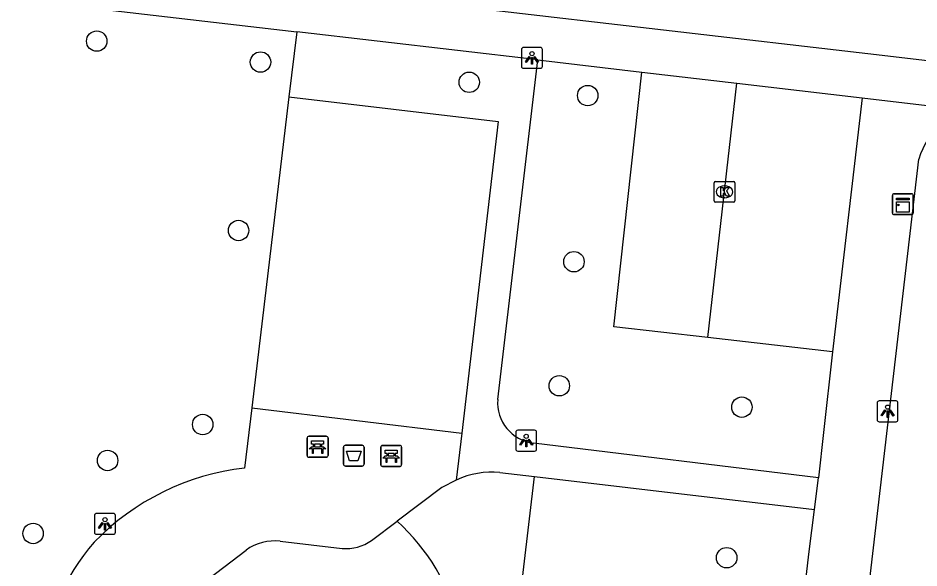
# Model space of a CAD drawing. Extents: x 161243 to 161752, y 384138 to 384885.
# Drawn here: x 161408.13 to 161451.22, y 384469.29 to 384495.59 of the extents above; entities that cross this region are included whole.
import ezdxf

# ---------------------------------------------------------------- set-up
doc = ezdxf.new("R2010")
doc.units = 0
for name, color, linetype in [('IMGEO_Afvalbak', 7, 'Continuous'), ('IMGEO_Bank', 7, 'Continuous'), ('IMGEO_Boom', 7, 'Continuous'), ('IMGEO_Groenvoorziening', 7, 'Continuous'), ('IMGEO_Kast', 7, 'Continuous'), ('IMGEO_Kolk', 7, 'Continuous'), ('IMGEO_Lichtpunt', 7, 'Continuous'), ('IMGEO_Parkeervlak_open', 7, 'Continuous'), ('IMGEO_Rijbaan_lokaal_open', 7, 'Continuous'), ('IMGEO_Voetpad_open', 7, 'Continuous')]:
    doc.layers.add(name, color=color, linetype=linetype)

msp = doc.modelspace()

# ---------------------------------------------------------------- linework, layer by layer
at = {"layer": 'IMGEO_Afvalbak'}
for p, q in [((161423.696, 384474.263), (161423.696, 384475.063)), ((161423.696, 384475.063), (161423.696, 384474.263)), ((161423.796, 384475.163), (161424.586, 384475.163)), ((161424.586, 384475.163), (161423.796, 384475.163)), ((161424.686, 384475.063), (161424.686, 384474.263)), ((161424.686, 384474.263), (161424.686, 384475.063)), ((161424.586, 384474.163), (161423.796, 384474.163)), ((161423.796, 384474.163), (161424.586, 384474.163))]:
    msp.add_line(p, q, dxfattribs=at)
msp.add_lwpolyline([(161423.839, 384474.877), (161424.543, 384474.877), (161424.394, 384474.407), (161423.988, 384474.407), (161423.839, 384474.877)], dxfattribs=at)
for centre, start, end in [((161423.796, 384475.063), 90, 180), ((161423.796, 384475.063), 90, 180), ((161424.586, 384475.063), 0, 90), ((161424.586, 384475.063), 360, 90), ((161423.796, 384474.263), 180, 270), ((161423.796, 384474.263), 180, 270), ((161424.586, 384474.263), 270, 0), ((161424.586, 384474.263), 270, 0)]:
    msp.add_arc(centre, 0.1, start, end, dxfattribs=at)
at = {"layer": 'IMGEO_Bank'}
for p, q in [((161421.96, 384474.663), (161421.96, 384475.504)), ((161421.96, 384475.504), (161421.96, 384474.663)), ((161422.035, 384475.588), (161422.876, 384475.588)), ((161422.876, 384475.588), (161422.035, 384475.588)), ((161422.96, 384475.513), (161422.96, 384474.672)), ((161422.96, 384474.672), (161422.96, 384475.513)), ((161422.657, 384474.986), (161422.264, 384474.986)), ((161422.269, 384475.094), (161422.269, 384475.2)), ((161422.313, 384475.2), (161422.313, 384475.094)), ((161422.601, 384475.206), (161422.319, 384475.206)), ((161422.319, 384475.088), (161422.601, 384475.088)), ((161422.607, 384475.094), (161422.607, 384475.2)), ((161422.651, 384475.2), (161422.651, 384475.094)), ((161425.482, 384474.225), (161425.482, 384475.066)), ((161425.482, 384475.066), (161425.482, 384474.225)), ((161425.557, 384475.15), (161426.398, 384475.15)), ((161426.398, 384475.15), (161425.557, 384475.15)), ((161426.482, 384475.075), (161426.482, 384474.234)), ((161426.482, 384474.234), (161426.482, 384475.075)), ((161422.885, 384474.588), (161422.044, 384474.588)), ((161422.044, 384474.588), (161422.885, 384474.588)), ((161426.179, 384474.548), (161425.786, 384474.548)), ((161425.791, 384474.656), (161425.791, 384474.762)), ((161425.835, 384474.762), (161425.835, 384474.656)), ((161426.123, 384474.768), (161425.841, 384474.768)), ((161425.841, 384474.65), (161426.123, 384474.65)), ((161426.129, 384474.656), (161426.129, 384474.762)), ((161426.173, 384474.762), (161426.173, 384474.656)), ((161426.407, 384474.15), (161425.566, 384474.15)), ((161425.566, 384474.15), (161426.407, 384474.15))]:
    msp.add_line(p, q, dxfattribs=at)
for points in [[(161422.263, 384475.206), (161422.177, 384475.206), (161422.177, 384475.367), (161422.74, 384475.367), (161422.74, 384475.206), (161422.657, 384475.206)], [(161422.207, 384474.986), (161422.065, 384474.986), (161422.177, 384475.088), (161422.263, 384475.088)], [(161422.257, 384474.979), (161422.257, 384474.772), (161422.214, 384474.772), (161422.214, 384474.979)], [(161422.657, 384475.088), (161422.74, 384475.088), (161422.852, 384474.986), (161422.713, 384474.986)], [(161422.707, 384474.979), (161422.707, 384474.772), (161422.663, 384474.772), (161422.663, 384474.979)], [(161425.785, 384474.768), (161425.699, 384474.768), (161425.699, 384474.929), (161426.262, 384474.929), (161426.262, 384474.768), (161426.179, 384474.768)], [(161425.729, 384474.548), (161425.587, 384474.548), (161425.699, 384474.65), (161425.785, 384474.65)], [(161425.779, 384474.541), (161425.779, 384474.334), (161425.736, 384474.334), (161425.736, 384474.541)], [(161426.179, 384474.65), (161426.262, 384474.65), (161426.374, 384474.548), (161426.235, 384474.548)], [(161426.229, 384474.541), (161426.229, 384474.334), (161426.185, 384474.334), (161426.185, 384474.541)]]:
    msp.add_lwpolyline(points, dxfattribs=at)
for centre, radius, start, end in [((161422.038, 384475.51), 0.0779, 92.4484, 184.2845), ((161422.038, 384475.51), 0.0779, 92.4484, 184.2845), ((161422.882, 384475.51), 0.0779, 2.4484, 94.2845), ((161422.882, 384475.51), 0.0779, 2.4484, 94.2845), ((161422.207, 384474.979), 0.00671, 2.8957, 87.1043), ((161422.264, 384474.979), 0.00671, 92.8957, 177.1043), ((161422.262, 384475.199), 0.00671, 2.8957, 87.1043), ((161422.262, 384475.095), 0.00671, 272.8957, 357.1043), ((161422.319, 384475.199), 0.00671, 92.8957, 177.1043), ((161422.319, 384475.095), 0.00671, 182.8957, 267.1043), ((161422.601, 384475.199), 0.00671, 2.8957, 87.1043), ((161422.601, 384475.095), 0.00671, 272.8957, 357.1043), ((161422.658, 384475.199), 0.00671, 92.8957, 177.1043), ((161422.658, 384475.095), 0.00671, 182.8957, 267.1043), ((161422.656, 384474.979), 0.00671, 2.8957, 87.1043), ((161422.713, 384474.979), 0.00671, 92.8957, 177.1043), ((161425.56, 384475.072), 0.0779, 92.4484, 184.2845), ((161425.56, 384475.072), 0.0779, 92.4484, 184.2845), ((161426.404, 384475.072), 0.0779, 2.4484, 94.2845), ((161426.404, 384475.072), 0.0779, 2.4484, 94.2845), ((161422.038, 384474.666), 0.0779, 182.4484, 274.2845), ((161422.038, 384474.666), 0.0779, 182.4484, 274.2845), ((161422.882, 384474.666), 0.0779, 272.4484, 4.2845), ((161422.882, 384474.666), 0.0779, 272.4484, 4.2845), ((161425.729, 384474.541), 0.00671, 2.8957, 87.1043), ((161425.786, 384474.541), 0.00671, 92.8957, 177.1043), ((161425.784, 384474.761), 0.00671, 2.8957, 87.1043), ((161425.784, 384474.657), 0.00671, 272.8957, 357.1043), ((161425.841, 384474.761), 0.00671, 92.8957, 177.1043), ((161425.841, 384474.657), 0.00671, 182.8957, 267.1043), ((161426.123, 384474.761), 0.00671, 2.8957, 87.1043), ((161426.123, 384474.657), 0.00671, 272.8957, 357.1043), ((161426.18, 384474.761), 0.00671, 92.8957, 177.1043), ((161426.18, 384474.657), 0.00671, 182.8957, 267.1043), ((161426.178, 384474.541), 0.00671, 2.8957, 87.1043), ((161426.235, 384474.541), 0.00671, 92.8957, 177.1043), ((161425.56, 384474.228), 0.0779, 182.4484, 274.2845), ((161425.56, 384474.228), 0.0779, 182.4484, 274.2845), ((161426.404, 384474.228), 0.0779, 272.4484, 4.2845), ((161426.404, 384474.228), 0.0779, 272.4484, 4.2845)]:
    msp.add_arc(centre, radius, start, end, dxfattribs=at)
at = {"layer": 'IMGEO_Boom'}
for centre in [(161411.9, 384494.484), (161419.731, 384493.482), (161429.714, 384492.515), (161435.38, 384491.88), (161418.683, 384485.428), (161434.722, 384483.937), (161434.021, 384478.004), (161442.754, 384476.981), (161416.967, 384476.15), (161412.419, 384474.432), (161408.856, 384470.942), (161442.026, 384469.782)]:
    msp.add_circle(centre, 0.489, dxfattribs=at)
at = {"layer": 'IMGEO_Groenvoorziening'}
for points in [[(161421.094, 384491.819), (161419.313, 384476.947)], [(161427.439, 384427.904), (161432.833, 384473.658)]]:
    msp.add_lwpolyline(points, dxfattribs=at)
msp.add_arc((161419.348, 384463.959), 10.255, 342.2151, 47.5938, dxfattribs=at)
at = {"layer": 'IMGEO_Kast'}
for p, q in [((161449.952, 384486.261), (161449.952, 384487.102)), ((161449.952, 384487.102), (161449.952, 384486.261)), ((161450.027, 384487.186), (161450.868, 384487.186)), ((161450.868, 384487.186), (161450.027, 384487.186)), ((161450.952, 384487.111), (161450.952, 384486.27)), ((161450.952, 384486.27), (161450.952, 384487.111)), ((161450.877, 384486.186), (161450.036, 384486.186)), ((161450.036, 384486.186), (161450.877, 384486.186))]:
    msp.add_line(p, q, dxfattribs=at)
for points in [[(161450.147, 384486.976), (161450.747, 384486.976), (161450.747, 384486.891), (161450.147, 384486.891), (161450.147, 384486.976)], [(161450.147, 384486.801), (161450.747, 384486.801), (161450.747, 384486.312), (161450.147, 384486.312), (161450.147, 384486.801)]]:
    msp.add_lwpolyline(points, dxfattribs=at)
msp.add_circle((161450.231, 384486.65), 0.0377, dxfattribs=at)
for centre, start, end in [((161450.03, 384487.108), 92.4484, 184.2845), ((161450.03, 384487.108), 92.4484, 184.2845), ((161450.874, 384487.108), 2.4484, 94.2845), ((161450.874, 384487.108), 2.4484, 94.2845), ((161450.03, 384486.264), 182.4484, 274.2845), ((161450.03, 384486.264), 182.4484, 274.2845), ((161450.874, 384486.264), 272.4484, 4.2845), ((161450.874, 384486.264), 272.4484, 4.2845)]:
    msp.add_arc(centre, 0.0779, start, end, dxfattribs=at)
at = {"layer": 'IMGEO_Kolk'}
for p, q in [((161441.496, 384487.777), (161442.348, 384487.777)), ((161441.421, 384486.851), (161441.421, 384487.703)), ((161441.909, 384487.557), (161441.934, 384487.557)), ((161442.422, 384487.703), (161442.422, 384486.851)), ((161441.932, 384486.997), (161441.907, 384486.997)), ((161442.348, 384486.777), (161441.496, 384486.777))]:
    msp.add_line(p, q, dxfattribs=at)
for points in [[(161441.496, 384487.777), (161442.348, 384487.777)], [(161441.421, 384486.851), (161441.421, 384487.703)], [(161441.742, 384487.477), (161441.865, 384487.477), (161441.865, 384487.326), (161441.995, 384487.477), (161442.159, 384487.477), (161442.013, 384487.326), (161442.166, 384487.077), (161442.014, 384487.077), (161441.929, 384487.241), (161441.865, 384487.174), (161441.865, 384487.077), (161441.742, 384487.077), (161441.742, 384487.477)], [(161442.422, 384487.703), (161442.422, 384486.851)], [(161442.348, 384486.777), (161441.496, 384486.777)]]:
    msp.add_lwpolyline(points, dxfattribs=at)
for centre, start, end in [((161441.498, 384487.701), 91.552, 178.448), ((161441.498, 384487.701), 91.552, 178.448), ((161442.346, 384487.701), 1.552, 88.448), ((161442.346, 384487.701), 1.552, 88.448), ((161441.498, 384486.853), 181.552, 268.448), ((161441.498, 384486.853), 181.552, 268.448), ((161442.346, 384486.853), 271.552, 358.448), ((161442.346, 384486.853), 271.552, 358.448)]:
    msp.add_arc(centre, 0.0765, start, end, dxfattribs=at)
for centre, major_axis, ratio, start_param, end_param in [((161441.908, 384487.277), (-0.387, 0.002), 0.722429, 4.712389, 7.853982), ((161441.933, 384487.277), (-0.39, 0.002), 0.717154, 1.570796, 4.712389)]:
    msp.add_ellipse(centre, major_axis=major_axis, ratio=ratio, start_param=start_param, end_param=end_param, dxfattribs=at)
at = {"layer": 'IMGEO_Lichtpunt'}
for p, q in [((161432.214, 384494.084), (161432.214, 384493.277)), ((161432.214, 384494.084), (161432.214, 384493.277)), ((161433.116, 384494.179), (161432.308, 384494.179)), ((161433.116, 384494.179), (161432.308, 384494.179)), ((161433.21, 384493.277), (161433.21, 384494.084)), ((161433.21, 384493.277), (161433.21, 384494.084)), ((161432.308, 384493.183), (161433.116, 384493.183)), ((161432.308, 384493.183), (161433.116, 384493.183)), ((161449.223, 384477.185), (161449.223, 384476.378)), ((161449.223, 384477.185), (161449.223, 384476.378)), ((161450.125, 384477.28), (161449.317, 384477.28)), ((161450.125, 384477.28), (161449.317, 384477.28)), ((161450.219, 384476.378), (161450.219, 384477.185)), ((161450.219, 384476.378), (161450.219, 384477.185)), ((161449.317, 384476.284), (161450.125, 384476.284)), ((161449.317, 384476.284), (161450.125, 384476.284)), ((161431.94, 384475.786), (161431.94, 384474.979)), ((161431.94, 384475.786), (161431.94, 384474.979)), ((161432.842, 384475.881), (161432.034, 384475.881)), ((161432.842, 384475.881), (161432.034, 384475.881)), ((161432.936, 384474.979), (161432.936, 384475.786)), ((161432.936, 384474.979), (161432.936, 384475.786)), ((161432.034, 384474.885), (161432.842, 384474.885)), ((161432.034, 384474.885), (161432.842, 384474.885)), ((161411.793, 384471.805), (161411.793, 384470.998)), ((161411.793, 384471.805), (161411.793, 384470.998)), ((161412.695, 384471.9), (161411.887, 384471.9)), ((161412.695, 384471.9), (161411.887, 384471.9)), ((161412.789, 384470.998), (161412.789, 384471.805)), ((161412.789, 384470.998), (161412.789, 384471.805)), ((161411.887, 384470.904), (161412.695, 384470.904)), ((161411.887, 384470.904), (161412.695, 384470.904))]:
    msp.add_line(p, q, dxfattribs=at)
for points in [[(161432.588, 384493.748), (161432.627, 384493.72), (161432.439, 384493.458), (161432.401, 384493.485), (161432.588, 384493.748)], [(161432.69, 384493.7), (161432.737, 384493.7), (161432.737, 384493.378), (161432.69, 384493.378), (161432.69, 384493.7)], [(161432.8, 384493.72), (161432.838, 384493.747), (161433.025, 384493.485), (161432.986, 384493.457), (161432.8, 384493.72)], [(161449.597, 384476.849), (161449.636, 384476.821), (161449.448, 384476.559), (161449.41, 384476.586), (161449.597, 384476.849)], [(161449.699, 384476.801), (161449.746, 384476.801), (161449.746, 384476.479), (161449.699, 384476.479), (161449.699, 384476.801)], [(161449.809, 384476.821), (161449.847, 384476.848), (161450.034, 384476.586), (161449.995, 384476.558), (161449.809, 384476.821)], [(161432.314, 384475.45), (161432.353, 384475.422), (161432.165, 384475.16), (161432.127, 384475.187), (161432.314, 384475.45)], [(161432.416, 384475.402), (161432.463, 384475.402), (161432.463, 384475.08), (161432.416, 384475.08), (161432.416, 384475.402)], [(161432.526, 384475.422), (161432.564, 384475.449), (161432.751, 384475.187), (161432.712, 384475.159), (161432.526, 384475.422)], [(161412.167, 384471.469), (161412.206, 384471.441), (161412.018, 384471.179), (161411.98, 384471.206), (161412.167, 384471.469)], [(161412.269, 384471.421), (161412.316, 384471.421), (161412.316, 384471.099), (161412.269, 384471.099), (161412.269, 384471.421)], [(161412.379, 384471.441), (161412.417, 384471.468), (161412.604, 384471.206), (161412.565, 384471.178), (161412.379, 384471.441)]]:
    msp.add_lwpolyline(points, dxfattribs=at)
for centre in [(161432.713, 384493.882), (161449.722, 384476.983), (161432.439, 384475.584), (161412.292, 384471.603)]:
    msp.add_circle(centre, 0.0994, dxfattribs=at)
for centre, start, end in [((161432.308, 384494.084), 90, 180), ((161432.308, 384494.084), 90, 180), ((161433.116, 384494.084), 0, 90), ((161433.116, 384494.084), 0, 90), ((161432.308, 384493.277), 180, 270), ((161432.308, 384493.277), 180, 270), ((161433.116, 384493.277), 270, 0), ((161433.116, 384493.277), 270, 360), ((161449.317, 384477.185), 90, 180), ((161449.317, 384477.185), 90, 180), ((161450.125, 384477.185), 0, 90), ((161450.125, 384477.185), 0, 90), ((161449.317, 384476.378), 180, 270), ((161449.317, 384476.378), 180, 270), ((161450.125, 384476.378), 270, 0), ((161450.125, 384476.378), 270, 360), ((161432.034, 384475.786), 90, 180), ((161432.034, 384475.786), 90, 180), ((161432.842, 384475.786), 0, 90), ((161432.842, 384475.786), 0, 90), ((161432.034, 384474.979), 180, 270), ((161432.034, 384474.979), 180, 270), ((161432.842, 384474.979), 270, 0), ((161432.842, 384474.979), 270, 360), ((161411.887, 384471.805), 90, 180), ((161411.887, 384471.805), 90, 180), ((161412.695, 384471.805), 0, 90), ((161412.695, 384471.805), 0, 90), ((161411.887, 384470.998), 180, 270), ((161411.887, 384470.998), 180, 270), ((161412.695, 384470.998), 270, 0), ((161412.695, 384470.998), 270, 360)]:
    msp.add_arc(centre, 0.0946, start, end, dxfattribs=at)
at = {"layer": 'IMGEO_Parkeervlak_open'}
msp.add_lwpolyline([(161441.124, 384480.308), (161436.625, 384480.822), (161437.975, 384493.006)], dxfattribs=at)
at = {"layer": 'IMGEO_Rijbaan_lokaal_open'}
for points in [[(161430.062, 384496.065), (161448.776, 384493.891), (161500, 384487.889), (161510.654, 384486.641)], [(161441.124, 384480.308), (161442.515, 384492.47)], [(161442.515, 384492.47), (161448.511, 384491.779)], [(161448.511, 384491.779), (161447.091, 384479.626)], [(161447.091, 384479.626), (161441.124, 384480.308)]]:
    msp.add_lwpolyline(points, dxfattribs=at)
at = {"layer": 'IMGEO_Voetpad_open'}
for points in [[(161401.111, 384497.3), (161421.466, 384494.929)], [(161421.466, 384494.929), (161421.094, 384491.819)], [(161433, 384493.585), (161421.466, 384494.929)], [(161431.075, 384477.353), (161433, 384493.585)], [(161433, 384493.585), (161437.975, 384493.006)], [(161437.975, 384493.006), (161442.515, 384492.47)], [(161421.094, 384491.819), (161431.103, 384490.633), (161429.362, 384475.743)], [(161448.511, 384491.779), (161454.323, 384491.094)], [(161444.232, 384428.985), (161451.223, 384488.839)], [(161447.091, 384479.626), (161446.649, 384475.767), (161446.41, 384473.599)], [(161419.313, 384476.947), (161418.968, 384474.065)], [(161419.313, 384476.947), (161429.362, 384475.743)], [(161429.362, 384475.743), (161429.095, 384473.498)], [(161446.41, 384473.599), (161432.787, 384475.265)], [(161431.182, 384473.852), (161432.833, 384473.658)], [(161432.833, 384473.658), (161446.228, 384472.086)], [(161446.228, 384472.086), (161446.41, 384473.599)], [(161429.095, 384473.498), (161428.411, 384473.147), (161426.264, 384471.531)], [(161440.852, 384426.331), (161445.975, 384470.082), (161446.228, 384472.086)], [(161425.036, 384470.607), (161426.264, 384471.531)], [(161420.675, 384470.57), (161423.636, 384470.225)], [(161409.377, 384462.778), (161419.044, 384470.149)]]:
    msp.add_lwpolyline(points, dxfattribs=at)
for centre, radius, start, end in [((161454.157, 384488.064), 3.035, 86.8665, 165.1993), ((161433.021, 384477.203), 1.952, 175.5929, 263.1053), ((161420.308, 384462.26), 11.881, 96.475, 135.9462), ((161430.776, 384469.914), 3.959, 84.1211, 115.1328), ((161419.354, 384463.937), 10.044, 139.0427, 175.9767), ((161420.414, 384468.21), 2.375, 83.6998, 125.2471), ((161423.827, 384472.28), 2.064, 264.6816, 305.8425)]:
    msp.add_arc(centre, radius, start, end, dxfattribs=at)

doc.saveas('drawing.dxf')
